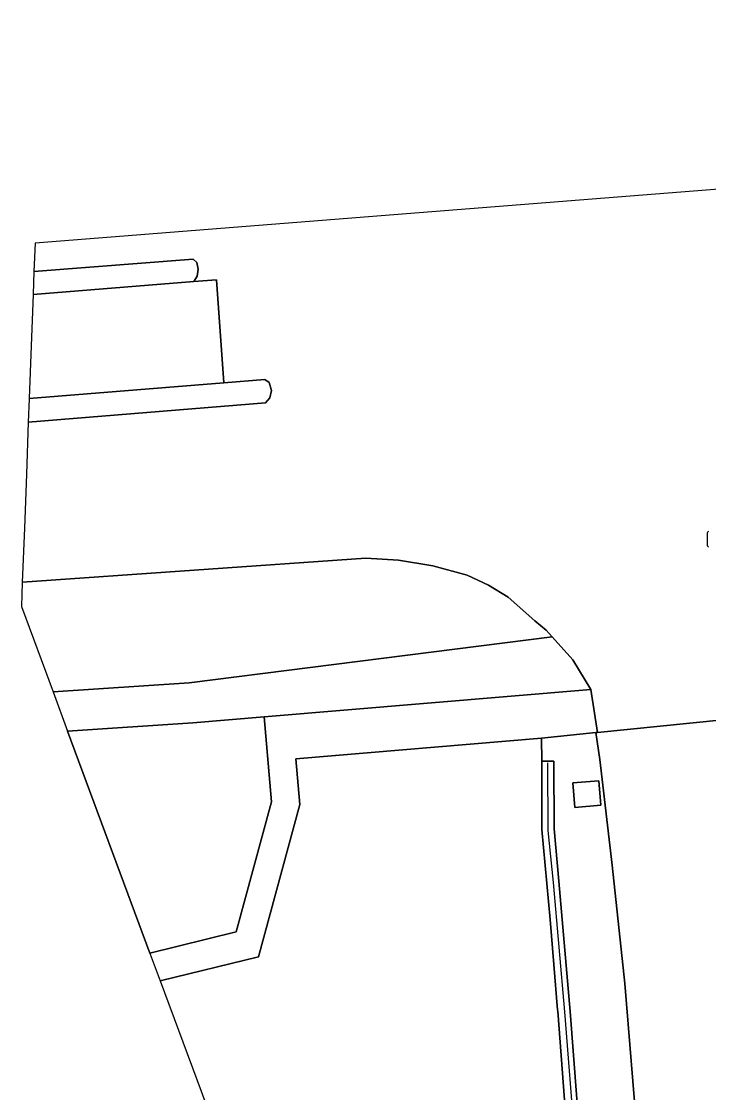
# Model space of a CAD drawing. Extents: x 157648 to 158502, y 379212 to 380938.
# Drawn here: x 157792.4 to 157836.5, y 380822.4 to 380891.1 of the extents above; entities that cross this region are included whole.
import ezdxf

# ---------------------------------------------------------------- set-up
doc = ezdxf.new("R2010")
doc.units = 0
for name, color, linetype in [('IMGEO_Berm_groen', 7, 'Continuous'), ('IMGEO_Fietspad_gesloten', 7, 'Continuous'), ('IMGEO_Geluidsscherm', 7, 'Continuous'), ('IMGEO_Grasland_overig', 7, 'Continuous'), ('IMGEO_Groenvoorziening', 7, 'Continuous'), ('IMGEO_Kolk', 7, 'Continuous'), ('IMGEO_Muur', 7, 'Continuous'), ('IMGEO_OVBaan_gesloten', 7, 'Continuous'), ('IMGEO_Rijbaan_autoweg', 7, 'Continuous'), ('IMGEO_Rijbaan_regionaal_gesloten', 7, 'Continuous'), ('IMGEO_Terreindeel_gesloten', 7, 'Continuous'), ('IMGEO_Voetpad_open', 7, 'Continuous')]:
    doc.layers.add(name, color=color, linetype=linetype)

msp = doc.modelspace()

# ---------------------------------------------------------------- linework, layer by layer
at = {"layer": 'IMGEO_Berm_groen'}
for points in [[(157793.205, 380875.029), (157793.149, 380873.554), (157803.454, 380874.39), (157803.676, 380874.736), (157803.742, 380875.191), (157803.653, 380875.617), (157803.423, 380875.834), (157793.205, 380875.029)], [(157792.899, 380866.882), (157792.899, 380866.875), (157792.843, 380865.372), (157792.843, 380865.367), (157792.843, 380865.367), (157808.047, 380866.603), (157808.326, 380866.925), (157808.45, 380867.406), (157808.299, 380867.912), (157808.002, 380868.119), (157805.385, 380867.904)], [(157792.458, 380855.113), (157792.457, 380855.084), (157792.4, 380853.55), (157794.431, 380848.075), (157803.15, 380848.648), (157826.446, 380851.609), (157826.065, 380852.03), (157825.339, 380852.637), (157823.61, 380854.162), (157822.352, 380854.93), (157820.981, 380855.564), (157818.782, 380856.168), (157816.593, 380856.526), (157814.485, 380856.645), (157792.459, 380855.113)], [(157829.424, 380842.382), (157829.553, 380840.81), (157827.892, 380840.674), (157827.763, 380842.246)]]:
    msp.add_lwpolyline(points, close=True, dxfattribs=at)
msp.add_lwpolyline([(157831.935, 380819.204), (157831.111, 380829.381), (157830.299, 380836.965), (157829.488, 380843.744), (157829.235, 380845.466), (157825.751, 380845.118), (157825.775, 380843.635), (157826.544, 380843.628), (157826.572, 380839.288), (157826.868, 380835.936), (157827.595, 380827.576), (157828.241, 380819.172)], dxfattribs=at)
at = {"layer": 'IMGEO_Fietspad_gesloten'}
msp.add_lwpolyline([(157794.431, 380848.075), (157795.365, 380845.556), (157803.397, 380846.083), (157807.978, 380846.469), (157828.93, 380848.232), (157827.775, 380850.143), (157826.446, 380851.609), (157803.15, 380848.648)], close=True, dxfattribs=at)
at = {"layer": 'IMGEO_Geluidsscherm'}
msp.add_lwpolyline([(157826.142, 380843.519), (157826.17, 380839.179), (157826.506, 380835.849), (157827.23, 380827.552), (157827.895, 380819.19), (157828.521, 380810.764), (157829.363, 380802.446)], dxfattribs=at)
at = {"layer": 'IMGEO_Grasland_overig'}
msp.add_lwpolyline([(157827.239, 380821.912), (157826.801, 380827.596), (157826.793, 380827.695), (157826.556, 380830.586), (157826.309, 380833.475), (157825.785, 380839.252), (157825.775, 380843.635), (157825.751, 380845.118), (157810.009, 380843.793), (157810.255, 380840.866), (157807.607, 380831.096), (157801.304, 380829.541), (157803.929, 380822.463), (157805.05, 380819.442)], dxfattribs=at)
at = {"layer": 'IMGEO_Groenvoorziening'}
for points in [[(157807.978, 380846.469), (157803.397, 380846.083), (157795.365, 380845.556), (157800.64, 380831.332), (157806.174, 380832.69), (157808.435, 380841.031)], [(157795.365, 380845.556), (157800.64, 380831.332), (157800.64, 380831.332)]]:
    msp.add_lwpolyline(points, close=True, dxfattribs=at)
at = {"layer": 'IMGEO_Kolk'}
msp.add_line((157836.398, 380857.445), (157836.398, 380858.297), dxfattribs=at)
msp.add_lwpolyline([(157836.398, 380857.445), (157836.398, 380858.297)], dxfattribs=at)
for centre, start, end in [((157836.475, 380858.295), 91.55205, 178.44795), ((157836.475, 380858.295), 91.55205, 178.44795), ((157836.475, 380857.447), 181.55205, 268.44795), ((157836.475, 380857.447), 181.55205, 268.44795)]:
    msp.add_arc(centre, 0.0765, start, end, dxfattribs=at)
at = {"layer": 'IMGEO_Muur'}
msp.add_lwpolyline([(157828.241, 380819.172), (157827.595, 380827.576), (157826.868, 380835.936), (157826.572, 380839.288), (157826.544, 380843.628), (157825.775, 380843.635), (157825.785, 380839.252), (157826.309, 380833.475), (157826.556, 380830.586), (157826.793, 380827.695), (157826.801, 380827.596), (157827.239, 380821.912)], dxfattribs=at)
at = {"layer": 'IMGEO_OVBaan_gesloten'}
msp.add_lwpolyline([(157793.149, 380873.554), (157793.149, 380873.55), (157793.027, 380870.276), (157792.899, 380866.882), (157805.385, 380867.904), (157804.916, 380874.508), (157803.454, 380874.39)], close=True, dxfattribs=at)
at = {"layer": 'IMGEO_Rijbaan_autoweg'}
msp.add_lwpolyline([(157839.91, 380815.009), (157839.171, 380823.315), (157838.455, 380831.867), (157837.79, 380840.667), (157837.381, 380846.28), (157829.341, 380845.477), (157829.235, 380845.466), (157829.488, 380843.744), (157830.299, 380836.965), (157831.111, 380829.381), (157831.935, 380819.204)], dxfattribs=at)
at = {"layer": 'IMGEO_Rijbaan_regionaal_gesloten'}
msp.add_lwpolyline([(157973.266, 380891.072), (157793.273, 380876.859), (157793.205, 380875.03), (157793.205, 380875.029), (157793.205, 380875.029), (157803.423, 380875.834), (157803.653, 380875.617), (157803.742, 380875.191), (157803.676, 380874.736), (157803.454, 380874.39), (157804.916, 380874.508), (157805.385, 380867.904), (157808.002, 380868.119), (157808.299, 380867.912), (157808.45, 380867.406), (157808.326, 380866.925), (157808.047, 380866.603), (157792.843, 380865.367), (157792.843, 380865.367), (157792.718, 380862.034), (157792.589, 380858.586), (157792.458, 380855.113), (157792.459, 380855.113), (157814.485, 380856.645), (157816.593, 380856.526), (157818.782, 380856.168), (157820.981, 380855.564), (157822.352, 380854.93), (157823.61, 380854.162), (157825.339, 380852.637), (157826.065, 380852.03), (157826.446, 380851.609), (157827.775, 380850.143), (157828.93, 380848.232), (157829.341, 380845.477), (157837.381, 380846.28)], dxfattribs=at)
at = {"layer": 'IMGEO_Terreindeel_gesloten'}
msp.add_lwpolyline([(157829.424, 380842.382), (157827.763, 380842.246), (157827.892, 380840.674), (157829.553, 380840.81)], close=True, dxfattribs=at)
at = {"layer": 'IMGEO_Voetpad_open'}
msp.add_lwpolyline([(157800.64, 380831.332), (157800.667, 380831.258), (157801.304, 380829.541), (157807.607, 380831.096), (157810.255, 380840.866), (157810.009, 380843.793), (157825.751, 380845.118), (157829.235, 380845.466), (157829.341, 380845.477), (157828.93, 380848.232), (157807.978, 380846.469), (157808.435, 380841.031), (157806.174, 380832.69), (157800.64, 380831.332)], close=True, dxfattribs=at)

doc.saveas('drawing.dxf')
